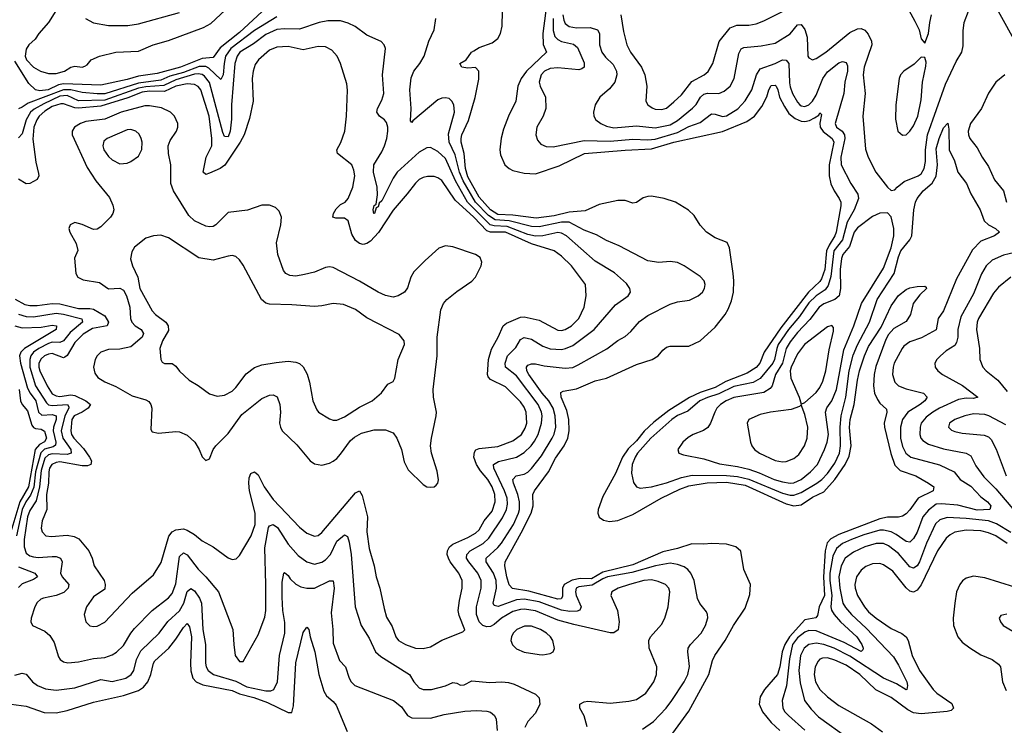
# Model space of a CAD drawing. Header units: inches. Extents: x 1173000 to 1307049, y 522583 to 678455.
# Tile 480 of 617: x 1234176 to 1239435, y 622698 to 626464. Entities that reach past the tile are written whole.
import ezdxf

# ---------------------------------------------------------------- set-up
doc = ezdxf.new("R2010")
doc.units = ezdxf.units.IN
doc.header["$MEASUREMENT"] = 0
doc.layers.add('B2632', color=7, linetype='Continuous')

msp = doc.modelspace()

# ---------------------------------------------------------------- linework, layer by layer
at = {"layer": 'B2632', "color": 5}
for points, elevation in [([(1236992.8, 626567.2), (1236969.8, 626390), (1236972.3, 626332.3), (1236989.3, 626290), (1236883.6, 626190), (1236853.9, 626150), (1236837.3, 626110), (1236826.4, 626030), (1236787.3, 625950), (1236760.2, 625879.8), (1236747.7, 625832.3), (1236740.1, 625770), (1236743.3, 625743.3), (1236767.3, 625690), (1236790, 625669.3), (1236810, 625659.3), (1236870, 625644.2), (1236930, 625641.7), (1237056.3, 625683.7), (1237191.8, 625750), (1237410, 625768.6), (1237550, 625775.4), (1237670, 625810.3), (1237930, 625867.2), (1238059.8, 625920.2), (1238100.5, 625950), (1238140.1, 626000.1), (1238167, 626053), (1238177.8, 626090), (1238190, 626112.8), (1238210, 626114.8), (1238215.9, 626110), (1238225.4, 626090), (1238234.7, 626050), (1238260, 626000), (1238284.2, 625964.2), (1238316.9, 625936.9), (1238350, 625922.2), (1238370, 625920.2), (1238394.1, 625925.9), (1238420.3, 625939.7), (1238444.7, 625955.3), (1238450, 625966.7), (1238458.4, 625958.4), (1238449, 625911), (1238451.2, 625890), (1238466.9, 625866.9), (1238515.3, 625830), (1238524, 625810), (1238499.6, 625690), (1238499.1, 625630), (1238508.1, 625588.1), (1238526, 625550), (1238553.1, 625510), (1238561, 625490), (1238562, 625470), (1238536.3, 625330), (1238529.7, 625310), (1238498.8, 625261.2), (1238485.4, 625230), (1238475.2, 625130), (1238458.6, 625081.4), (1238450, 625067.4), (1238389.3, 625010.7), (1238241, 624819), (1238152.6, 624690), (1238128.1, 624630), (1238110, 624607.7), (1238062.1, 624577.9), (1237947.4, 624532.6), (1237890, 624500.5), (1237810, 624474), (1237752.4, 624447.6), (1237642, 624378), (1237563.5, 624316.5), (1237511.4, 624268.6), (1237470, 624217.1), (1237425.8, 624174.2), (1237396.1, 624130), (1237357.6, 624042.4), (1237290, 623919.2), (1237266.1, 623850), (1237263.5, 623830), (1237270, 623808.4), (1237293.1, 623793.1), (1237326.3, 623786.3), (1237370, 623791.3), (1237450, 623822.8), (1237602.1, 623910), (1237701.6, 623958.4), (1237750, 623975.6), (1237848.4, 623991.6), (1237950, 623996.1), (1238050, 623980.5), (1238270, 623880.4), (1238310, 623868.6), (1238350, 623874.3), (1238410, 623915), (1238470, 623944.6), (1238530.3, 624009.7), (1238585, 624090), (1238605.1, 624134.9), (1238616.6, 624190), (1238608.1, 624288.1), (1238610.8, 624330), (1238632.8, 624410), (1238650, 624540.3), (1238661.5, 624590), (1238687.9, 624670), (1238710, 624719.8), (1238777.1, 624822.9), (1238830, 624936.3), (1238870, 624992.7), (1238910, 625024.6), (1238930, 625032.2), (1238970, 625039.3), (1239010, 625041), (1239017.3, 625037.3), (1239018.8, 625030), (1238984.2, 624995.8), (1238948.5, 624950), (1238932.8, 624890), (1238910, 624853.3), (1238843.9, 624816.1), (1238815.7, 624784.3), (1238802.1, 624757.9), (1238747.8, 624612.2), (1238738.7, 624570), (1238735.6, 624510), (1238742.1, 624470), (1238756.5, 624436.5), (1238770, 624416.5), (1238805.1, 624385.1), (1238806.6, 624370), (1238793.7, 624310), (1238795, 624290), (1238828, 624148), (1238850, 624086.5), (1238877.9, 624057.9), (1238961.3, 624030), (1239030.3, 623990), (1239058.5, 623970), (1239054.4, 623950), (1238975, 623910), (1238930, 623848), (1238910, 623826.3), (1238890, 623813.5), (1238870, 623809.2), (1238810, 623808.6), (1238770, 623800.5), (1238550, 623716.3), (1238507.4, 623692.6), (1238488.5, 623671.5), (1238477.1, 623630), (1238469.6, 623489.6), (1238474.5, 623390), (1238445.7, 623330), (1238436.7, 623283.3), (1238428.7, 623271.3), (1238370, 623260.1), (1238286.9, 623170), (1238262.9, 623130), (1238248.2, 623090), (1238236.1, 623010), (1238223.6, 622970), (1238153, 622890), (1238131.2, 622850), (1238126, 622810), (1238143.1, 622770), (1238190, 622713.5), (1238235, 622670)], 820), ([(1235495, 626530), (1235350, 626395.9), (1235246.6, 626313.4), (1235210, 626262), (1235150, 626256.9), (1235035.4, 626210), (1234910, 626176.1), (1234810, 626162.7), (1234750, 626144.5), (1234610, 626114.6), (1234410, 626122.5), (1234383.8, 626116.2), (1234327.7, 626090), (1234283.7, 626083.7), (1234259.8, 626090), (1234224.1, 626124.1), (1234150, 626243.4)], 820), ([(1234368.2, 626511.8), (1234330, 626449.8), (1234278.6, 626390), (1234259.5, 626360.5), (1234225, 626330), (1234210, 626306.6), (1234205.6, 626270), (1234211.7, 626250), (1234249.1, 626210), (1234287.3, 626190), (1234330, 626177.1), (1234370, 626177), (1234416, 626190), (1234450, 626210.8), (1234470, 626216), (1234510, 626211), (1234524.7, 626215.3), (1234537.2, 626222.8), (1234558, 626250), (1234602, 626270), (1234690, 626290.3), (1234810, 626296.4), (1234889.4, 626330), (1234970, 626353.6), (1235157.2, 626422.8), (1235196.9, 626443.1), (1235300.9, 626539.1)], 820), ([(1234527, 626470), (1234570, 626448.2), (1234650, 626432.3), (1234752.9, 626432.9), (1234810, 626441.7), (1235030, 626502.6)], 840), ([(1237650, 622637.1), (1237750, 622772.8), (1237856, 622970), (1237876.3, 623043.7), (1237887.9, 623070), (1237944.3, 623150), (1237989.1, 623230), (1238050, 623322.6), (1238075.7, 623395.7), (1238079.8, 623450), (1238043.9, 623530), (1238026.6, 623626.6), (1238001.2, 623650), (1237950, 623664.2), (1237870, 623668.2), (1237830, 623664), (1237766.2, 623666.2), (1237690, 623641.8), (1237610, 623624.5), (1237450, 623554), (1237290, 623515.1), (1237230, 623480.3), (1237170, 623481), (1237126.8, 623473.2), (1237083.8, 623450), (1237075.5, 623430), (1237075.3, 623384.7), (1237067.7, 623372.3), (1237050, 623370.4), (1236894.6, 623414.6), (1236807.4, 623427.4), (1236790, 623447.9), (1236777.1, 623490), (1236766.4, 623550), (1236768.4, 623570), (1236854.8, 623725.2), (1236907.5, 623830), (1236917.7, 623870), (1236916.4, 623930), (1236925, 623950), (1236999.5, 624050), (1237037, 624123), (1237084.1, 624190), (1237103.3, 624230), (1237110.7, 624270), (1237108.9, 624330), (1237097.4, 624377.4), (1237067.6, 624450), (1237065.9, 624474.1), (1237077.8, 624482.2), (1237150, 624493.8), (1237250, 624536.4), (1237310, 624550.8), (1237470, 624624.2), (1237554.3, 624650), (1237586.6, 624670), (1237610, 624700.2), (1237630, 624716.5), (1237650, 624721.6), (1237750, 624721.6), (1237810, 624750.3), (1237890, 624823.6), (1237943.1, 624890), (1237960.4, 624919.6), (1237977.3, 624962.7), (1237987.5, 625010), (1237990.5, 625069.5), (1237986.7, 625110), (1237966.3, 625246.3), (1237954.1, 625274.1), (1237890, 625299.6), (1237844.5, 625330), (1237810, 625366.6), (1237778.9, 625418.9), (1237747.7, 625447.7), (1237679.3, 625490), (1237618, 625510), (1237550, 625522.8), (1237530, 625521.3), (1237506.5, 625513.5), (1237470, 625488), (1237450, 625485.7), (1237410, 625499.1), (1237370, 625499.6), (1237270, 625477.6), (1237196.2, 625443.8), (1237110, 625437.5), (1237030, 625416.6), (1236934.9, 625405.1), (1236810, 625420.2), (1236730, 625424), (1236690, 625449.2), (1236630, 625517.1), (1236570, 625624.8), (1236556.5, 625670), (1236550, 625750), (1236534.5, 625810), (1236533.2, 625830), (1236538.1, 625850), (1236573.1, 625926.9), (1236608.6, 626048.6), (1236627.3, 626147.3), (1236628.6, 626188.6), (1236610, 626208.2), (1236570, 626205.6), (1236538, 626210), (1236526.6, 626230), (1236560.9, 626250), (1236589.4, 626290), (1236601.5, 626298.5), (1236630, 626314.9), (1236700, 626340), (1236730, 626364.4), (1236743.5, 626390), (1236753.5, 626430), (1236755.1, 626510)], 820), ([(1237077.3, 626490), (1237082.4, 626462.4), (1237090, 626444.6), (1237110, 626427.4), (1237150, 626421.3), (1237222.5, 626422.5), (1237262.3, 626410), (1237273.1, 626390), (1237272.3, 626330), (1237284.7, 626290), (1237304.2, 626264.2), (1237345.4, 626225.4), (1237363.8, 626190), (1237365.8, 626170), (1237354, 626130), (1237325.2, 626094.8), (1237274, 626050), (1237250.2, 626010), (1237240.8, 625970), (1237242.3, 625950), (1237253.7, 625930), (1237280.4, 625910), (1237310, 625896.3), (1237350, 625887.7), (1237470, 625897.1), (1237570, 625887.6), (1237650, 625903), (1237690, 625926), (1237768.6, 625991.4), (1237788.5, 626011.5), (1237811.2, 626050), (1237830, 626067.2), (1237850, 626071.5), (1237910, 626070.1), (1237938.1, 626081.9), (1237969.8, 626110), (1237991.2, 626150), (1238016.4, 626283.6), (1238030, 626308), (1238044, 626316), (1238135.5, 626324.5), (1238210, 626338.9), (1238290.6, 626389.4), (1238330, 626435.9), (1238350, 626438.2), (1238370, 626412.4), (1238381.9, 626370), (1238386, 626270), (1238390, 626260.5), (1238410, 626250.3), (1238430, 626257.3), (1238481.4, 626290), (1238610, 626395.5), (1238650, 626415.7), (1238670, 626417.4), (1238690, 626409), (1238707.2, 626387.2), (1238725, 626350), (1238726.3, 626330), (1238686.9, 626210), (1238680.9, 626170), (1238690.9, 626070), (1238679.7, 625950), (1238693.6, 625773.6), (1238707.2, 625730), (1238749.1, 625650), (1238810, 625570.4), (1238830, 625553), (1238850, 625555.5), (1238861.6, 625570), (1238900, 625600), (1238975.1, 625630), (1238990, 625640.9), (1239007.1, 625670), (1239013, 625707), (1239013.3, 625770), (1239024.6, 625850), (1239120.7, 626119.3), (1239178.3, 626241.7), (1239208.5, 626291.5), (1239214.8, 626325.2), (1239215, 626405), (1239220.5, 626450), (1239243, 626510)], 860), ([(1237386.7, 626490), (1237400.8, 626400.8), (1237418, 626330), (1237438.7, 626290), (1237496.6, 626210), (1237515.3, 626170), (1237524.5, 626110), (1237519.5, 626030), (1237530.4, 626010), (1237553.5, 625993.5), (1237570, 625986.9), (1237604.9, 625984.9), (1237630, 625991.4), (1237670, 626025), (1237710, 626063.8), (1237765.1, 626134.9), (1237831, 626170), (1237853.1, 626186.9), (1237878, 626230), (1237911.9, 626348.1), (1237970, 626420.2), (1238005.8, 626434.2), (1238070, 626435), (1238110, 626442.6), (1238150, 626457.6), (1238250, 626508.6)], 880), ([(1238913.9, 626533.9), (1238956.9, 626456.9), (1238979.3, 626410), (1238990, 626362), (1239010, 626338), (1239029.5, 626390.5), (1239036, 626450), (1239045.7, 626490)], 880), ([(1239402.6, 626510), (1239501.2, 626330)], 860), ([(1235550, 626480.1), (1235430, 626406.4), (1235303.8, 626310), (1235275.8, 626270), (1235267.2, 626230), (1235262.8, 626170), (1235250, 626144.8), (1235186.2, 626206.2), (1235170, 626214.4), (1235135, 626215), (1235050, 626182.8), (1234978.1, 626161.9), (1234930, 626141.1), (1234810, 626126), (1234630, 626069.2), (1234590, 626068), (1234510, 626075.5), (1234449.8, 626089.8), (1234409.8, 626090.2), (1234221.5, 626018.5), (1234190, 625997.3), (1234169, 625989)], 840), ([(1237206.6, 622690), (1237190, 622747.8), (1237166.9, 622790), (1237167, 622810), (1237190, 622823.7), (1237210, 622826), (1237330, 622816.2), (1237430, 622826.3), (1237470, 622835.6), (1237519.7, 622870), (1237562, 622930), (1237576.8, 622970), (1237578.5, 623010), (1237537.3, 623110), (1237535.4, 623150), (1237544.2, 623170), (1237603.3, 623236.7), (1237621.8, 623270), (1237639.6, 623330), (1237647.5, 623410), (1237642.8, 623430), (1237625.1, 623450), (1237585.7, 623465.7), (1237550, 623473.9), (1237510, 623470.3), (1237433.7, 623450), (1237373, 623430), (1237339.3, 623410), (1237332.7, 623390), (1237369.2, 623310), (1237378.3, 623250), (1237372, 623208), (1237348.6, 623191.4), (1237328.7, 623191.3), (1237135.2, 623235.2), (1237050, 623259.8), (1236930, 623308.9), (1236870, 623317.7), (1236850, 623316.9), (1236810, 623305.4), (1236748.9, 623270), (1236710, 623236.7), (1236690, 623226.2), (1236670, 623223.8), (1236650, 623230.6), (1236630, 623249.8), (1236616.4, 623290), (1236616.4, 623330), (1236641.3, 623430), (1236640.1, 623470), (1236623.2, 623510), (1236574, 623570), (1236562.7, 623590), (1236563.2, 623610), (1236581.9, 623630), (1236650.9, 623669.1), (1236682.3, 623697.7), (1236754.6, 623805.4), (1236775.6, 623850), (1236781, 623879), (1236779, 623910), (1236764.7, 623950), (1236707.6, 624070), (1236706.3, 624090), (1236733.3, 624106.7), (1236830, 624129.6), (1236870, 624153.7), (1236908.4, 624190), (1236925.8, 624214.2), (1236944.3, 624250), (1236963.5, 624310), (1236966, 624350), (1236962.4, 624370), (1236944.7, 624410), (1236830, 624563.1), (1236769.9, 624610), (1236768, 624630), (1236781.5, 624670), (1236826.2, 624713.8), (1236850, 624756.5), (1236870, 624768.1), (1236910, 624759.3), (1236970, 624722.2), (1237010, 624707.7), (1237070, 624704.6), (1237091.4, 624708.6), (1237130, 624725.9), (1237244.5, 624810), (1237357.3, 624942.7), (1237426, 624990), (1237438.9, 625010), (1237435.1, 625030), (1237416.4, 625056.4), (1237352.6, 625112.6), (1237250, 625174.5), (1237096.7, 625310), (1237070, 625324.7), (1237050, 625327.5), (1236970.3, 625309.7), (1236930, 625309.2), (1236890, 625318.4), (1236779.7, 625359.7), (1236710, 625363.1), (1236689.1, 625369.1), (1236567.3, 625490), (1236503.2, 625603.2), (1236450, 625723.7), (1236410, 625759.8), (1236370, 625782), (1236350, 625780.3), (1236310, 625757.1), (1236191.2, 625650), (1236170, 625618.2), (1236110, 625497.7), (1236095.8, 625484.2), (1236090, 625466), (1236080.5, 625459.5), (1236070.9, 625430), (1236067, 625430), (1236064, 625450), (1236070, 625471.8), (1236080.2, 625479.8), (1236086.9, 625530), (1236084.4, 625570), (1236066.1, 625650), (1236067.5, 625690), (1236110, 625758.2), (1236124.4, 625790), (1236136.7, 625830), (1236142.8, 625870), (1236142.5, 625890), (1236135.2, 625915.2), (1236124.4, 625930), (1236096.9, 625950), (1236084, 625970), (1236086.2, 625990), (1236110, 626034.9), (1236121.1, 626070), (1236114.1, 626170), (1236129.8, 626310), (1236123.1, 626330), (1236107.3, 626347.3), (1236030, 626381.2), (1235967.3, 626427.3), (1235930, 626446.3), (1235890, 626457.8), (1235821.2, 626458.8), (1235775.8, 626450), (1235670, 626413.7), (1235590, 626415.8), (1235550, 626410.9), (1235490, 626385), (1235424.1, 626335.9), (1235351.6, 626290), (1235337.2, 626270), (1235324.8, 626230), (1235307.9, 626010), (1235307, 625933), (1235299.6, 625870), (1235290, 625839.2), (1235270, 625839.8), (1235261.2, 625861.2), (1235189.5, 626129.5), (1235162.4, 626162.4), (1235150, 626171), (1235130, 626175.3), (1235110, 626173.8), (1235010, 626143.6), (1234946.5, 626113.5), (1234850, 626106.4), (1234810, 626098.2), (1234630, 626034.8), (1234490, 626030.4), (1234430, 626059.4), (1234390, 626056.4), (1234304.3, 626015.7), (1234253.7, 625986.3), (1234234.4, 625970), (1234210.8, 625930), (1234190, 625854.2), (1234170, 625832.8)], 860), ([(1237501.9, 622678.1), (1237561.6, 622718.4), (1237629.1, 622790), (1237659.5, 622830), (1237725, 622930), (1237743.8, 622970), (1237752.7, 623012.7), (1237744, 623090), (1237746.8, 623110), (1237759.2, 623130), (1237815.3, 623190), (1237838.7, 623230), (1237851.1, 623271.1), (1237849.7, 623290), (1237843.3, 623303.3), (1237808.9, 623348.9), (1237795.2, 623375.2), (1237778.4, 623470), (1237760.2, 623510), (1237743.8, 623530), (1237724.1, 623544.1), (1237690, 623556.9), (1237650, 623563.5), (1237571.6, 623550), (1237446.1, 623513.9), (1237315.8, 623490), (1237290, 623479.4), (1237234.3, 623445.7), (1237162.4, 623437.6), (1237148.8, 623430), (1237144.3, 623410), (1237148.6, 623390), (1237174.8, 623330), (1237167.4, 623312.6), (1237153.3, 623306.7), (1237114.3, 623305.7), (1237070, 623312.1), (1236950, 623356.4), (1236870, 623370.7), (1236830, 623368.4), (1236731.3, 623331.3), (1236710, 623337.7), (1236705.4, 623350), (1236721.9, 623430), (1236721.5, 623470), (1236706.8, 623510), (1236667.2, 623570), (1236667.4, 623590), (1236730, 623646.8), (1236750, 623670.7), (1236812.7, 623770), (1236840.4, 623830), (1236845.6, 623850), (1236845.7, 623890), (1236836.1, 623930), (1236812.7, 623990), (1236810.5, 624010), (1236827.3, 624030), (1236870, 624039.3), (1236890, 624048.4), (1236910, 624069.4), (1236963.5, 624136.5), (1237019.7, 624230), (1237030, 624251.6), (1237038.6, 624290), (1237036.7, 624350), (1237024.8, 624390), (1237001.2, 624430), (1236965.6, 624470), (1236895.2, 624570), (1236884.8, 624590), (1236882.3, 624610), (1236890, 624619.7), (1236910, 624627.2), (1236930, 624627.9), (1236977.5, 624617.5), (1237090, 624603.3), (1237130, 624608.4), (1237158.8, 624621.2), (1237311.8, 624708.2), (1237370, 624751.2), (1237410, 624773.4), (1237440.5, 624799.5), (1237486.8, 624853.2), (1237530, 624885.4), (1237650, 624946.4), (1237690, 624957.8), (1237753, 624967), (1237799.6, 624990), (1237822, 625010), (1237833.5, 625030), (1237836.4, 625050), (1237831.1, 625070), (1237810, 625093.5), (1237724.7, 625150), (1237690, 625167.7), (1237650, 625174.2), (1237590, 625168.4), (1237530, 625176.4), (1237377.1, 625257.1), (1237310, 625285.7), (1237256.3, 625316.3), (1237190, 625341.2), (1237110, 625383.4), (1237070, 625383.9), (1236950, 625359.4), (1236910, 625360.7), (1236790, 625389.8), (1236716.2, 625396.2), (1236679.5, 625419.5), (1236610.2, 625490.2), (1236543.8, 625603.7), (1236524.4, 625650), (1236502.3, 625742.3), (1236470.5, 625810), (1236465.8, 625854.2), (1236498.7, 625970), (1236494.1, 626010), (1236483.5, 626030), (1236470, 626042.7), (1236450, 626047.9), (1236430, 626045), (1236410, 626035.6), (1236275, 625925), (1236270, 625915.1), (1236263.7, 625923.7), (1236267, 625990), (1236260.2, 626090), (1236266.9, 626153.1), (1236281.6, 626190), (1236313.3, 626230), (1236336.8, 626270), (1236361.7, 626350), (1236389.6, 626410), (1236398, 626470)], 840), ([(1237024.6, 626470), (1237025.7, 626405.7), (1237034.6, 626374.6), (1237050, 626357.5), (1237070, 626347.4), (1237133, 626333), (1237155.6, 626315.6), (1237190, 626233), (1237190.2, 626210), (1237178.7, 626201.3), (1237162.7, 626197.3), (1237050, 626206.7), (1237010, 626203.9), (1236978.2, 626190), (1236961.4, 626170), (1236950.2, 626130), (1236955.2, 626110), (1236984.9, 626050), (1236985.6, 625990), (1236971.3, 625950), (1236937.7, 625890), (1236931.7, 625850), (1236940.7, 625820.7), (1236959.4, 625799.4), (1236987.1, 625787.1), (1237025.8, 625785.8), (1237190, 625819.7), (1237330, 625815.9), (1237450, 625825.6), (1237530, 625823.4), (1237570, 625827.2), (1237690, 625862.7), (1237750, 625893.5), (1237810, 625915.4), (1237870, 625961), (1237890, 625960.1), (1237930, 625947.7), (1237950, 625951.2), (1238012, 625988), (1238050, 626031), (1238086.8, 626090), (1238110.3, 626169.7), (1238130, 626202), (1238210, 626230.1), (1238250, 626249.5), (1238270, 626248.5), (1238283.1, 626230), (1238286.7, 626126.7), (1238290, 626105.7), (1238304.2, 626070), (1238330, 626023.9), (1238342.6, 626010), (1238350, 626003.8), (1238370, 626000.5), (1238390, 626009.5), (1238410.8, 626030), (1238430, 626061.4), (1238465.4, 626150), (1238490, 626186.4), (1238550, 626233), (1238570, 626241.6), (1238590, 626236.5), (1238597.7, 626217.7), (1238597.7, 626190), (1238582.7, 626130), (1238576.9, 626070), (1238531.2, 625910), (1238538.9, 625890), (1238568.4, 625868.4), (1238581.9, 625850), (1238583.4, 625830), (1238561.2, 625730), (1238563.8, 625690), (1238614.4, 625590), (1238652.9, 625532.9), (1238656.6, 625510), (1238633.5, 625450), (1238595.8, 625384.2), (1238569.8, 625290), (1238524.9, 625230), (1238507.2, 625092.8), (1238494.4, 625045.6), (1238477.9, 625022.1), (1238430, 624991.1), (1238390, 624952.6), (1238340.3, 624879.7), (1238282.5, 624810), (1238227.6, 624730), (1238218.8, 624710), (1238206.9, 624650), (1238197.5, 624630), (1238130, 624548.9), (1238093.2, 624526.8), (1237990, 624506), (1237910, 624466.5), (1237850, 624448.1), (1237808.5, 624430), (1237744.5, 624375.5), (1237690, 624351.7), (1237658.2, 624330), (1237547.3, 624230), (1237475.5, 624150), (1237462.7, 624130), (1237447.1, 624090), (1237444.3, 624044.3), (1237453.7, 623993.7), (1237470, 623970.3), (1237490, 623964.1), (1237550, 623971.2), (1237630, 623992.7), (1237710, 624021.5), (1237767.8, 624032.2), (1237951, 624031), (1238010, 624025.3), (1238070, 624012.2), (1238250, 623937.8), (1238290, 623927.2), (1238310, 623926.7), (1238350, 623939.9), (1238432.9, 623990), (1238459.2, 624010), (1238490, 624042.7), (1238530, 624097.8), (1238553.7, 624150), (1238559.7, 624190), (1238557.1, 624290), (1238562.7, 624350), (1238588.6, 624450), (1238605.6, 624590), (1238626.9, 624673.1), (1238651, 624729), (1238714.7, 624850), (1238755.2, 624970), (1238846.9, 625110), (1238870, 625198), (1238882.7, 625230), (1238929.9, 625290), (1238940.1, 625310), (1238951.9, 625450), (1238959.7, 625490), (1238968.5, 625510), (1239000.5, 625550), (1239048.4, 625591.6), (1239070.5, 625629.5), (1239078.2, 625690), (1239070, 625774), (1239086.4, 625830), (1239110, 625887.4), (1239132.6, 625912.6), (1239139, 625879), (1239140.2, 625770), (1239167.9, 625710), (1239186, 625650), (1239232.3, 625590), (1239255.2, 625535.2), (1239305.5, 625450), (1239326.3, 625390), (1239350.3, 625370), (1239387.4, 625350), (1239408.4, 625330), (1239381.7, 625310), (1239310, 625282.4), (1239264.5, 625235.5), (1239179.1, 625080.9), (1239110, 624909.8), (1239082, 624870), (1239071.1, 624808.9), (1238993.1, 624766.9), (1238930, 624744.2), (1238898.3, 624721.7), (1238888.3, 624710), (1238847.1, 624630), (1238840.1, 624610), (1238837, 624570), (1238849.4, 624530), (1238869.6, 624509.6), (1238910, 624493.5), (1239003.8, 624470), (1239023.2, 624450), (1239009.4, 624430), (1238984.4, 624410), (1238918.6, 624370), (1238890.1, 624329.9), (1238879.4, 624290), (1238880.5, 624230), (1238890, 624186.5), (1238908.5, 624150), (1238935.6, 624130), (1239087.7, 624087.7), (1239166, 624050), (1239198.4, 624010), (1239255, 623975), (1239310, 623917), (1239344.8, 623890), (1239361.9, 623870), (1239356.9, 623850), (1239290, 623846), (1239186.3, 623873.7), (1239099.2, 623880.8), (1239070, 623877.5), (1239030, 623846.4), (1238999.7, 623810), (1238970, 623729.1), (1238950, 623695.7), (1238930, 623675.3), (1238910, 623678.4), (1238857.2, 623717.2), (1238830.2, 623730.2), (1238790, 623739.1), (1238770, 623738.9), (1238684.9, 623715.1), (1238617.7, 623690), (1238570, 623668.4), (1238538.5, 623641.5), (1238519.1, 623600.9), (1238503.4, 623510), (1238503.1, 623470), (1238514, 623390), (1238508.8, 623330), (1238512.5, 623312.5), (1238525.3, 623290), (1238559.6, 623250), (1238646.3, 623170), (1238673.6, 623130), (1238680.9, 623110), (1238679.5, 623100.5), (1238670, 623092.3), (1238580.1, 623140.1), (1238430, 623202.7), (1238390, 623204.2), (1238370, 623195.3), (1238330, 623165.2), (1238303.8, 623130), (1238287.1, 623052.9), (1238271.8, 622908.2), (1238247.8, 622830), (1238252.4, 622790), (1238262.6, 622770), (1238281.2, 622750), (1238370, 622672.2)], 840), ([(1234152.2, 624972.2), (1234204, 624944), (1234230, 624938.8), (1234270, 624938.7), (1234350, 624948.5), (1234390, 624947.7), (1234490, 624922.7), (1234550, 624923.3), (1234570, 624919.2), (1234630, 624882.9), (1234649.7, 624850), (1234643.5, 624830), (1234564.6, 624815.4), (1234514.5, 624785.5), (1234470, 624740.5), (1234430, 624670.9), (1234417, 624663), (1234410, 624659.7), (1234350, 624682.7), (1234330, 624679.2), (1234308.4, 624670), (1234290, 624654.2), (1234277.6, 624630), (1234277.5, 624610), (1234283.8, 624590), (1234322.4, 624510), (1234350, 624467.8), (1234370, 624456.7), (1234390, 624453), (1234450, 624461.1), (1234470, 624458.3), (1234528.8, 624430), (1234554.4, 624410), (1234542, 624390), (1234510, 624369.1), (1234467.7, 624350), (1234454.8, 624330), (1234448.3, 624270), (1234452.8, 624250), (1234464.8, 624230), (1234516, 624176), (1234548.2, 624130), (1234558.8, 624110), (1234556.8, 624090), (1234537.8, 624082.2), (1234510, 624082.3), (1234390, 624103.6), (1234370, 624100.8), (1234348.1, 624090), (1234336.1, 624070), (1234331.5, 624050), (1234330.4, 623990), (1234318.8, 623930), (1234320.4, 623850), (1234296.1, 623790), (1234291, 623751), (1234295.8, 623730), (1234316.3, 623710), (1234346.6, 623706.6), (1234430, 623713.5), (1234466.2, 623706.2), (1234492.6, 623692.6), (1234544.8, 623630), (1234563.8, 623590), (1234573.8, 623550), (1234627.5, 623470), (1234633.4, 623450), (1234630, 623425.1), (1234570, 623383), (1234532, 623330), (1234521.1, 623290), (1234528.7, 623250), (1234550, 623228.8), (1234570, 623224.6), (1234590, 623226.3), (1234630, 623248.9), (1234776.6, 623403.4), (1234890, 623501.5), (1234932.2, 623567.8), (1234971.8, 623708.2), (1234989.5, 623730.5), (1235010, 623741), (1235050, 623747.3), (1235070, 623740.4), (1235110, 623716.6), (1235150, 623683), (1235210.1, 623650.1), (1235290, 623591.6), (1235310, 623583.6), (1235332.7, 623587.3), (1235350, 623604.4), (1235411.4, 623708.6), (1235432.8, 623770), (1235434.1, 623830), (1235403.7, 623950), (1235399, 623990), (1235401.9, 624018.1), (1235410, 624041.1), (1235430, 624050.3), (1235450, 624035.3), (1235481.9, 623970), (1235530, 623902.7), (1235670, 623755), (1235710, 623722.9), (1235750, 623706.8), (1235770, 623710.2), (1235790, 623727.1), (1235970, 623938.2), (1235990.2, 623950.2), (1236004.8, 623924.8), (1236032.9, 623810), (1236029.6, 623730), (1236041.8, 623641.8), (1236068.9, 623550), (1236079.8, 623490), (1236099.5, 623430), (1236121.7, 623321.7), (1236135.8, 623275.8), (1236164.5, 623224.5), (1236185, 623170), (1236199.1, 623150), (1236235.8, 623130), (1236290, 623110.1), (1236330, 623107.5), (1236370, 623116.6), (1236430, 623151.9), (1236543.1, 623196.9), (1236552.7, 623207.3), (1236523.5, 623283.5), (1236518.2, 623310), (1236524.4, 623364.4), (1236539.9, 623430), (1236539.2, 623470), (1236521.4, 623510), (1236475.6, 623570), (1236465.3, 623590), (1236459.7, 623610), (1236461.2, 623630), (1236471.2, 623650), (1236490, 623664.8), (1236570, 623699.5), (1236610, 623723.1), (1236630, 623741), (1236657.3, 623790), (1236698.9, 623841.1), (1236716.1, 623890), (1236713.6, 623930), (1236699.8, 623970), (1236675.6, 624010), (1236636.4, 624056.4), (1236615.4, 624090), (1236602.2, 624130), (1236604.2, 624155.8), (1236612.3, 624167.7), (1236630, 624176.3), (1236730, 624185.2), (1236810, 624215.5), (1236855.9, 624250), (1236876.4, 624283.6), (1236884.5, 624310), (1236881.5, 624370), (1236870, 624396.2), (1236850, 624424.1), (1236770, 624504.9), (1236690, 624543), (1236677.9, 624557.9), (1236673.7, 624570), (1236679.6, 624650), (1236695, 624705), (1236731.4, 624770), (1236758, 624830), (1236776.2, 624843.8), (1236850, 624877), (1236870, 624877.5), (1236950, 624860.9), (1237050, 624806.9), (1237070, 624805.9), (1237090, 624810.9), (1237122.2, 624830), (1237161.6, 624870), (1237190.6, 624930), (1237200.7, 624990), (1237197.6, 625050), (1237123.2, 625150), (1237070, 625202.7), (1237030.3, 625230.3), (1236910, 625268.4), (1236770, 625329.8), (1236690, 625329.8), (1236670, 625337.4), (1236600.9, 625410), (1236501.2, 625501.2), (1236430, 625606.5), (1236410, 625620.2), (1236390, 625626.6), (1236353.2, 625626.8), (1236330, 625621.1), (1236310, 625610.7), (1236290, 625592), (1236246.1, 625533.9), (1236170, 625447.9), (1236092, 625328), (1236050, 625282.9), (1236030.1, 625269.9), (1236010, 625264.5), (1235990, 625269.9), (1235970, 625285.2), (1235950, 625319.3), (1235930.4, 625390.4), (1235910, 625404), (1235865.3, 625405.3), (1235848.7, 625410), (1235852.2, 625430), (1235866, 625454), (1235890, 625477.3), (1235913.5, 625490), (1235929.8, 625510), (1235956, 625570), (1235965.3, 625630), (1235961.4, 625661.4), (1235950, 625689.5), (1235873.6, 625750), (1235869.7, 625770), (1235891.4, 625808.6), (1235912.3, 625870), (1235921, 625950), (1235927.6, 626087.6), (1235922.4, 626122.4), (1235889.8, 626230), (1235871.1, 626270), (1235842.3, 626302.3), (1235810, 626318.8), (1235770, 626321.6), (1235690, 626303.9), (1235610, 626320.8), (1235550, 626317.6), (1235510, 626301.4), (1235451.9, 626250), (1235434.2, 626225.8), (1235422.1, 626190), (1235416.8, 626150), (1235423.3, 626030), (1235403.9, 625936.1), (1235375, 625850), (1235354.4, 625810), (1235272.1, 625687.9), (1235247.2, 625670), (1235190, 625644.9), (1235170, 625638.7), (1235155.5, 625650), (1235171.9, 625730), (1235202.1, 625790), (1235202.4, 625830), (1235187.5, 625950), (1235143.1, 626090), (1235130, 626106.7), (1235110, 626117.6), (1235070, 626121.2), (1235010.8, 626110), (1234950, 626080.8), (1234870, 626082.1), (1234830, 626076.8), (1234753.1, 626046.9), (1234610, 626001.9), (1234490, 625991.8), (1234470, 625993.8), (1234410, 626015.9), (1234395.9, 626015.9), (1234350, 626001.5), (1234310, 625976.6), (1234280.1, 625950), (1234266.8, 625930), (1234251.8, 625890), (1234245.7, 625825.7), (1234263.1, 625703.1), (1234277.1, 625642.9), (1234278.5, 625630), (1234270, 625612), (1234230.9, 625589.1), (1234210, 625588.1), (1234170, 625613.5)], 880), ([(1239436.6, 626170), (1239389.5, 626130), (1239350, 626071.9), (1239312.6, 625990), (1239254.1, 625910), (1239241.6, 625870), (1239242.8, 625850), (1239251, 625830), (1239290, 625780.2), (1239316.5, 625730), (1239350, 625681.1), (1239381.3, 625610), (1239430.9, 625550.9), (1239446.9, 625490)], 860), ([(1239490, 625221.2), (1239430, 625207.5), (1239370, 625180.8), (1239337.6, 625150), (1239312.2, 625107.8), (1239270, 625001.5), (1239202.2, 624877.8), (1239186.2, 624810), (1239186, 624770), (1239179.3, 624740.7), (1239170, 624726), (1239123.6, 624696.4), (1239093.8, 624670), (1239074, 624650), (1239063.1, 624630), (1239065.7, 624610), (1239079.6, 624590), (1239104, 624570), (1239211.2, 624511.2), (1239293.7, 624450), (1239270, 624441.6), (1239230, 624444.1), (1239190, 624436.1), (1239088.6, 624391.4), (1239052.1, 624370), (1239016.8, 624343.2), (1238991.2, 624310), (1238984.8, 624290), (1238983.6, 624250), (1238989.5, 624230), (1238998.6, 624218.6), (1239030, 624197.7), (1239110, 624173.4), (1239230.9, 624150.9), (1239255.5, 624135.5), (1239282.3, 624082.3), (1239324.6, 624024.6), (1239390, 623960.8), (1239499.6, 623830)], 860), ([(1239469.6, 625090.4), (1239403, 625037), (1239376.2, 625003.8), (1239296.1, 624870), (1239288.9, 624848.9), (1239285.2, 624810), (1239302.5, 624710), (1239303.5, 624650), (1239319.2, 624610), (1239337.3, 624590), (1239399.3, 624539.3), (1239450, 624480.2)], 880), ([(1234170, 624892.1), (1234210, 624880.2), (1234250, 624878.2), (1234370, 624896.9), (1234410, 624891.6), (1234507.2, 624867.2), (1234511.4, 624850), (1234446.3, 624793.7), (1234410, 624749.9), (1234390, 624742), (1234350, 624742.2), (1234330, 624736.3), (1234278, 624710), (1234250, 624689.5), (1234235.6, 624670), (1234229.6, 624650), (1234230.4, 624610), (1234260.3, 624510), (1234318.5, 624418.5), (1234330, 624409.1), (1234350, 624405.4), (1234430.5, 624410.5), (1234438, 624398), (1234438.4, 624390), (1234417.8, 624350), (1234397.6, 624270), (1234407.1, 624230), (1234448.7, 624170), (1234450.1, 624150), (1234430, 624143.8), (1234350, 624146.3), (1234330, 624141.1), (1234310, 624123.1), (1234290, 624058.7), (1234282.7, 623970), (1234264.1, 623895.9), (1234230, 623843.8), (1234217.6, 623810), (1234199.9, 623690), (1234200.7, 623650), (1234210, 623617.1), (1234230, 623602.2), (1234250, 623596.4), (1234274, 623594), (1234350, 623599.6), (1234370, 623598.4), (1234394.3, 623590), (1234403.5, 623570), (1234394.3, 623510), (1234403.5, 623490), (1234438.5, 623450), (1234435.7, 623430), (1234412.6, 623407.4), (1234370, 623390.4), (1234302.7, 623377.3), (1234288.8, 623371.2), (1234270, 623354), (1234257.6, 623330), (1234238, 623270), (1234236.4, 623250), (1234244.9, 623230), (1234310, 623200.9), (1234336.9, 623176.9), (1234360.2, 623140.2), (1234383.6, 623063.6), (1234392.4, 623050), (1234410, 623037.4), (1234432.3, 623032.3), (1234490, 623036.1), (1234570, 623054.3), (1234630, 623059.3), (1234670, 623073.7), (1234692.3, 623087.7), (1234730, 623124.5), (1234769.2, 623190), (1234790, 623214.3), (1234884.2, 623310), (1234970, 623378), (1234990, 623401), (1235010, 623452.7), (1235030, 623599.5), (1235050, 623618), (1235070, 623607.9), (1235130, 623531), (1235170, 623491.1), (1235238, 623410), (1235314.7, 623210), (1235318.9, 623130), (1235327.6, 623070), (1235350, 623039.3), (1235370, 623039.1), (1235450, 623181.6), (1235485.1, 623274.9), (1235489.8, 623310.2), (1235490.4, 623450), (1235485.2, 623645.2), (1235505.7, 623754.3), (1235510, 623763.5), (1235530, 623769.5), (1235553, 623753), (1235610, 623664), (1235664.1, 623604.1), (1235710, 623570.1), (1235750, 623558.7), (1235790, 623568.8), (1235810, 623581.7), (1235835.3, 623610), (1235870, 623680.9), (1235910, 623715.2), (1235926.5, 623706.5), (1235936.2, 623676.2), (1235946.7, 623610), (1235967.6, 623330), (1235999.8, 623230), (1236042.5, 623162.5), (1236077, 623090), (1236105.1, 623065.1), (1236258.7, 622970), (1236280.7, 622930), (1236310, 622897.4), (1236330, 622888.5), (1236375.1, 622890), (1236450, 622908.8), (1236490, 622927.1), (1236510, 622923.1), (1236530, 622912.4), (1236550, 622913.7), (1236590, 622935.6), (1236686.7, 622926.7), (1236750.9, 622930.9), (1236786.5, 622926.5), (1236817, 622917), (1236930, 622864.9), (1236950, 622844.7), (1236953.7, 622810), (1236930, 622762.7), (1236890, 622717.6), (1236873.9, 622686.1)], 860), ([(1234150.6, 624830.6), (1234190, 624820.2), (1234290, 624823.5), (1234350, 624832.8), (1234372.6, 624830), (1234370.8, 624810), (1234201, 624710), (1234182.1, 624690), (1234174.8, 624670), (1234181.1, 624630), (1234218.2, 624498.2), (1234231.1, 624471.1), (1234261.8, 624430), (1234276.5, 624370), (1234293.7, 624353.7), (1234350, 624357.3), (1234371.6, 624350), (1234371.2, 624330), (1234357.2, 624290), (1234355.5, 624270), (1234369.8, 624210), (1234366.4, 624193.6), (1234355.1, 624184.9), (1234308.6, 624171.4), (1234288.5, 624151.5), (1234261.1, 624050), (1234250.9, 623969.1), (1234234.4, 623925.6), (1234208.4, 623890), (1234190, 623850.3), (1234159.6, 623710)], 840), ([(1234172.6, 624490), (1234179.7, 624430), (1234190, 624410.1), (1234217.3, 624377.3), (1234240.6, 624300.6), (1234250, 624287), (1234261.3, 624281.3), (1234290, 624278.1), (1234308.1, 624268.1), (1234319, 624230), (1234309.3, 624210.7), (1234282.5, 624197.5), (1234258.2, 624170), (1234223.6, 623970), (1234176.5, 623890), (1234128.8, 623730)], 820), ([(1239441.8, 624301.8), (1239352.1, 624350), (1239330, 624357.5), (1239270, 624360.5), (1239224.4, 624350), (1239170.3, 624330), (1239141.7, 624310), (1239136.5, 624290), (1239152.9, 624272.9), (1239170, 624265.9), (1239210, 624257.7), (1239326.9, 624246.9), (1239350, 624236.9), (1239364.2, 624224.2), (1239391.9, 624171.9), (1239444.8, 624030)], 880), ([(1239470, 623727.7), (1239393.2, 623773.2), (1239350, 623789.1), (1239230, 623802.2), (1239130, 623807.4), (1239090, 623795.3), (1239067.3, 623772.7), (1239018.3, 623670), (1238981.7, 623570), (1238970, 623549.2), (1238950, 623536.1), (1238930, 623544.7), (1238870, 623615.2), (1238816.6, 623656.6), (1238790, 623668.5), (1238750, 623667.8), (1238690, 623650.3), (1238630, 623622.8), (1238585.1, 623590), (1238563.2, 623550), (1238551, 623490), (1238555.8, 623430), (1238572.5, 623350), (1238586.5, 623326.5), (1238618.6, 623290), (1238696.8, 623216.8), (1238842.8, 623062.8), (1238870, 623018.9), (1238914.2, 622930), (1238918, 622910), (1238914, 622890), (1238910, 622887.8), (1238859, 622919), (1238790, 622949.5), (1238610, 623067.7), (1238526.4, 623110), (1238470, 623129.3), (1238430, 623136.5), (1238390.8, 623129.2), (1238365, 623110), (1238345.9, 623070), (1238337.9, 622990), (1238345, 622925), (1238368.1, 622830), (1238403.3, 622783.3), (1238442.7, 622742.7), (1238601.1, 622630)], 860), ([(1239450, 623668.7), (1239390, 623708.4), (1239350, 623725.9), (1239310, 623735.5), (1239230, 623739.1), (1239170, 623728.5), (1239144.6, 623715.4), (1239123.6, 623696.4), (1239078.2, 623630), (1238990, 623448.2), (1238970, 623418.7), (1238950, 623408.6), (1238930, 623414.2), (1238910, 623431.2), (1238839.9, 623519.9), (1238790, 623555), (1238770, 623562.5), (1238730, 623559.9), (1238694.9, 623545.1), (1238670, 623526.6), (1238644.4, 623490), (1238636.1, 623450), (1238637.6, 623430), (1238650.1, 623390), (1238688.1, 623330), (1238710, 623303.8), (1238750, 623270.1), (1238830, 623215.5), (1238887.8, 623187.8), (1238910.1, 623170.1), (1238921.6, 623150), (1238942.2, 623070), (1238981.6, 622990), (1239054, 622890), (1239074.7, 622870), (1239154.7, 622814.7), (1239163.8, 622790), (1239150, 622776.2), (1239128.5, 622771.5), (1238990, 622758.6), (1238950, 622764.4), (1238919.9, 622779.9), (1238830, 622846.6), (1238747.7, 622887.7), (1238663.7, 622970), (1238590, 623019.2), (1238530, 623046.4), (1238490, 623057.8), (1238464.1, 623055.9), (1238449.7, 623050.3), (1238439.9, 623040.1), (1238423.8, 623010), (1238419.9, 622970), (1238427, 622930), (1238449.1, 622889.1), (1238489.7, 622849.7), (1238550, 622804.6), (1238726.1, 622706.1), (1238783.8, 622663.8)], 880), ([(1234150, 622966.4), (1234190, 622976.1), (1234210, 622970.3), (1234244.9, 622930), (1234270.3, 622910), (1234313.5, 622893.5), (1234370, 622885.4), (1234470, 622897.9), (1234610, 622942.7), (1234670, 622932.7), (1234742.6, 622950), (1234771.1, 622968.9), (1234786.5, 622990), (1234799.9, 623050), (1234823.7, 623096.3), (1234920.2, 623190), (1234967.5, 623252.5), (1235030, 623309.5), (1235052.8, 623350), (1235070, 623412.2), (1235090, 623427.5), (1235110, 623415.8), (1235137.1, 623377.1), (1235147.6, 623350), (1235154.6, 623210), (1235167.5, 623130), (1235169.2, 623029.2), (1235171.3, 623010), (1235182.1, 622990), (1235211.3, 622970), (1235330, 622934.3), (1235390, 622903.7), (1235490, 622881.5), (1235517.6, 622882.4), (1235532.8, 622890), (1235552.8, 622930), (1235562.9, 623070), (1235592.3, 623190), (1235592.9, 623247.1), (1235581.1, 623310), (1235577.6, 623382.4), (1235578.7, 623461.3), (1235587.1, 623510), (1235590, 623514), (1235610, 623498), (1235620.5, 623480.5), (1235650.6, 623450.6), (1235677.5, 623437.5), (1235709.6, 623429.6), (1235750, 623430.1), (1235830, 623469.4), (1235850, 623468.7), (1235856.3, 623430), (1235838.9, 623298.9), (1235848.8, 623210), (1235850, 623136.4), (1235884.6, 623044.6), (1235916.1, 623010), (1235935.3, 622950), (1235945.9, 622930), (1235966.5, 622910), (1236172.7, 622830), (1236215.9, 622795.9), (1236247.9, 622750), (1236270, 622738.3), (1236370, 622735.8), (1236443.6, 622756.4), (1236554, 622774), (1236616.8, 622776.8), (1236670, 622773.7), (1236690, 622767.7), (1236712.6, 622750), (1236721.3, 622730), (1236725.8, 622670)], 840), ([(1234170, 623543.2), (1234257.1, 623510), (1234271.6, 623490), (1234250, 623475.5), (1234190, 623453.2), (1234170, 623434.1)], 840), ([(1239490, 623435.3), (1239330, 623484.9), (1239270, 623493.3), (1239230, 623483.1), (1239210.8, 623469.2), (1239196.5, 623450), (1239179, 623410), (1239169.5, 623350), (1239161.7, 623270), (1239163.9, 623230), (1239186.8, 623170), (1239210, 623142.3), (1239250, 623111.7), (1239310, 623075), (1239370.1, 623050.1), (1239403.6, 623023.6), (1239413.4, 623010), (1239424.8, 622930), (1239443.6, 622883.6)], 920), ([(1239448.8, 623291.2), (1239416.8, 623283.2), (1239406.8, 623270), (1239413.4, 623250), (1239427.7, 623230), (1239479.6, 623199.6)], 940), ([(1234130, 622810.2), (1234210, 622799.4), (1234306.4, 622766.4), (1234370, 622764.3), (1234430, 622777.5), (1234570, 622822), (1234730, 622856.4), (1234810, 622884.1), (1234837.7, 622902.3), (1234860.1, 622930), (1234876.9, 622970), (1234890.4, 623029.6), (1234898.3, 623041.7), (1234972.5, 623110), (1235010, 623157.3), (1235050, 623220.5), (1235070, 623241.2), (1235083.3, 623223.3), (1235094.4, 623170), (1235087.4, 623030), (1235089.5, 622989.5), (1235101.2, 622950), (1235118.5, 622930), (1235154, 622914), (1235310, 622884), (1235350, 622866.1), (1235426.8, 622846.8), (1235499.5, 622819.5), (1235610, 622767.1), (1235630, 622767), (1235638.9, 622801.1), (1235650, 623030.7), (1235690, 623193), (1235710, 623221.1), (1235720.3, 623210), (1235727.6, 623170), (1235751.6, 623090), (1235772.9, 622970), (1235799.6, 622879.6), (1235814.9, 622854.9), (1235850, 622825.4), (1235865.5, 622805.5), (1235925.5, 622665.5)], 820)]:
    msp.add_lwpolyline(points, dxfattribs=dict(at, elevation=elevation))
for points, elevation in [([(1238990, 626264), (1238953.8, 626226.2), (1238898, 626190), (1238880.4, 626170), (1238873.4, 626150), (1238854.4, 626010), (1238852.9, 625932.9), (1238865.3, 625870), (1238890, 625847), (1238910, 625850.4), (1238930, 625868.8), (1238950, 625897), (1238973, 625950), (1238990, 626036), (1238998, 626130), (1239015.8, 626215.8), (1239016.6, 626236.6), (1239010, 626262)], 880), ([(1234870, 626005), (1234845, 626005), (1234717.8, 625970), (1234630, 625932.9), (1234530, 625920.5), (1234500.9, 625910), (1234468.5, 625890), (1234456.1, 625870), (1234456.8, 625850), (1234535.9, 625675.9), (1234583.2, 625603.2), (1234655.3, 625515.3), (1234674.2, 625474.2), (1234678.5, 625450), (1234673.8, 625430), (1234660.2, 625410), (1234610, 625359.3), (1234590, 625346.8), (1234570, 625344.4), (1234510, 625371.3), (1234470, 625381.4), (1234444.9, 625370), (1234439.2, 625350), (1234444, 625330), (1234476.8, 625270), (1234487.4, 625232.6), (1234468.8, 625191.2), (1234476, 625110), (1234486.7, 625090), (1234515.2, 625075.2), (1234601.9, 625061.9), (1234650, 625028.4), (1234710, 625031.4), (1234730, 625020.3), (1234746.4, 624990), (1234765.1, 624930), (1234768, 624870), (1234775.2, 624850), (1234793.4, 624830), (1234825.4, 624810), (1234837.8, 624790), (1234830.1, 624770), (1234770, 624718.1), (1234710, 624705.7), (1234650, 624704.2), (1234610, 624689.8), (1234590.2, 624670), (1234579.2, 624650), (1234570.1, 624610), (1234576.7, 624576.7), (1234593.9, 624553.9), (1234630, 624530.8), (1234690, 624506.8), (1234776.8, 624456.8), (1234850, 624435.4), (1234865.9, 624425.9), (1234876.5, 624410), (1234882.2, 624390), (1234876.9, 624276.9), (1234883.5, 624263.5), (1234917.3, 624257.3), (1235010, 624266.7), (1235030, 624263.6), (1235070, 624246.9), (1235111.5, 624210), (1235134.9, 624170), (1235150, 624130.8), (1235170, 624110.8), (1235190, 624121), (1235209.6, 624170), (1235223.6, 624190), (1235290, 624255.8), (1235362.4, 624357.6), (1235470, 624442.6), (1235510, 624460.2), (1235530, 624462.7), (1235550.8, 624450.8), (1235565.9, 624410), (1235569.6, 624370), (1235564.1, 624310), (1235568.1, 624290), (1235578.6, 624270), (1235655.3, 624195.3), (1235726.9, 624110), (1235750, 624093.6), (1235790, 624087.3), (1235830, 624097.3), (1235850, 624108), (1235870, 624122.2), (1235890, 624145.4), (1235942.5, 624217.5), (1235963.9, 624236.1), (1236001.9, 624258.1), (1236070, 624275.4), (1236130, 624274.9), (1236170, 624258.9), (1236190, 624230.4), (1236215.1, 624170), (1236230, 624104.9), (1236250, 624062), (1236330, 623983), (1236350, 623970.4), (1236370, 623968.2), (1236390, 623970.6), (1236400.5, 623979.5), (1236409.6, 623990.4), (1236411.9, 624008.1), (1236405.3, 624054.7), (1236374.8, 624150), (1236369.8, 624190), (1236374.5, 624230), (1236400.8, 624350), (1236402, 624370), (1236386.2, 624450), (1236383.7, 624490), (1236406, 624670), (1236405.9, 624770), (1236425, 624915), (1236438.9, 624950), (1236456.8, 624970), (1236510, 625014.2), (1236590, 625068), (1236611, 625090), (1236641.3, 625150), (1236643.6, 625170), (1236635.2, 625195.2), (1236610, 625211.3), (1236490, 625252.1), (1236450, 625256.4), (1236415.3, 625244.7), (1236341, 625179), (1236281.8, 625118.2), (1236264.6, 625090), (1236246.6, 625033.4), (1236230.3, 625010), (1236197.1, 624990), (1236170, 624983.7), (1236130, 624992.1), (1236090, 625009.1), (1235990, 625068.6), (1235850, 625142), (1235830, 625145), (1235810, 625141.5), (1235750, 625116.5), (1235696.4, 625103.6), (1235650, 625095.9), (1235618.2, 625098.2), (1235597.6, 625110), (1235585.8, 625125.8), (1235555, 625210), (1235547.7, 625272.3), (1235570.8, 625370), (1235573.5, 625410), (1235562, 625442), (1235542, 625462), (1235510, 625473.7), (1235470, 625473.3), (1235392.8, 625447.2), (1235290, 625434.3), (1235223.6, 625370), (1235210, 625360.6), (1235190, 625358.1), (1235170, 625362.5), (1235110, 625389.9), (1235078.7, 625418.7), (1234998.2, 625550), (1234983.7, 625590), (1234983.8, 625690), (1234971.5, 625750), (1234968.7, 625790), (1234980, 625820), (1235013.6, 625870), (1235019.8, 625890), (1235019.8, 625910), (1235002.5, 625950), (1234981.4, 625970), (1234933.1, 625993.1)], 920), ([(1234770, 625878), (1234750, 625876.4), (1234644, 625830), (1234624.7, 625815.3), (1234619.6, 625790), (1234625.5, 625770), (1234650, 625733.4), (1234670, 625715.6), (1234710, 625694.6), (1234750, 625698), (1234770, 625707), (1234810, 625736.4), (1234828.6, 625771.4), (1234830.8, 625810), (1234825.4, 625830), (1234813.9, 625853.9), (1234797, 625870)], 940), ([(1238810, 625433.6), (1238770, 625431.9), (1238730, 625414.2), (1238650, 625352.9), (1238632.3, 625330), (1238607.1, 625252.9), (1238571.4, 625210), (1238564.5, 625190), (1238557.6, 625130), (1238560.3, 625030), (1238551.9, 624990), (1238530.1, 624969.9), (1238470, 624947.3), (1238445.6, 624930), (1238396.5, 624863.5), (1238330, 624793.8), (1238290, 624744.3), (1238269.8, 624710), (1238249.1, 624630), (1238213.4, 624570), (1238194.1, 624510), (1238184.2, 624495.8), (1238150, 624474.2), (1237990, 624446.8), (1237949.4, 624430), (1237918.4, 624410), (1237899.1, 624390), (1237888.1, 624370), (1237865.4, 624310), (1237851.7, 624288.3), (1237828.4, 624271.6), (1237772.4, 624250), (1237746.2, 624233.8), (1237717, 624210), (1237690.6, 624170), (1237696, 624150), (1237721.1, 624141.1), (1237830, 624120.1), (1237912.9, 624092.9), (1238010, 624079.2), (1238070, 624064.5), (1238126.1, 624046.1), (1238205.4, 624010), (1238250, 623997.2), (1238290, 623990.5), (1238310, 623991.8), (1238350, 624009.7), (1238398.9, 624050), (1238437.3, 624090), (1238474.5, 624170), (1238488.9, 624210), (1238495.4, 624250), (1238479.9, 624370), (1238486.9, 624393.1), (1238513.1, 624430), (1238538.7, 624490), (1238577.5, 624702.5), (1238631, 624830), (1238672.7, 624950), (1238790, 625138.4), (1238830, 625246.5), (1238844.4, 625310), (1238843.9, 625350), (1238830, 625412.3)], 860), ([(1234930, 625314.8), (1234890, 625311.2), (1234850, 625298), (1234789.4, 625250.6), (1234775.2, 625224.8), (1234767.2, 625187.2), (1234778, 625150), (1234806.7, 625090), (1234816.9, 625030), (1234882.7, 624910), (1234902.2, 624890), (1234955.8, 624850), (1234969.4, 624830), (1234970, 624805.1), (1234938, 624750), (1234924.5, 624710), (1234930.3, 624650.3), (1234936.4, 624636.4), (1234950, 624628.8), (1234990, 624628.9), (1235010, 624614.9), (1235030, 624588.9), (1235080.7, 624540.7), (1235130, 624511.8), (1235190, 624466.7), (1235230, 624454.9), (1235270, 624460.2), (1235310, 624481.3), (1235330, 624500.2), (1235385.6, 624574.4), (1235430, 624608.2), (1235470, 624621.2), (1235545.6, 624634.4), (1235610, 624640.7), (1235650, 624636.9), (1235670, 624628.9), (1235690, 624611.8), (1235711.7, 624571.7), (1235723.9, 624530), (1235742.4, 624430), (1235762.2, 624382.2), (1235772.4, 624370), (1235830, 624334), (1235850, 624326.5), (1235870, 624326.6), (1235910, 624344.4), (1235990, 624396), (1236058.5, 624430), (1236107.8, 624472.2), (1236141.3, 624518.7), (1236170, 624533.4), (1236178.9, 624550), (1236197.6, 624650), (1236231.6, 624730), (1236229.6, 624750), (1236203.1, 624783.1), (1236030, 624873.6), (1235970, 624917.8), (1235904.5, 624944.5), (1235850, 624949.8), (1235790, 624936.1), (1235750, 624932.8), (1235630, 624942.8), (1235510, 624946.6), (1235490, 624951.3), (1235468.3, 624970), (1235370, 625154.5), (1235350, 625182.9), (1235330, 625199.7), (1235310, 625204.7), (1235290, 625202.6), (1235210, 625179.8), (1235132.8, 625192.8), (1234970, 625299.8)], 940), ([(1238512.6, 624832.6), (1238490, 624824.4), (1238368.1, 624730), (1238330, 624679.8), (1238296.9, 624610), (1238290.6, 624590), (1238294.8, 624550), (1238339.6, 624450), (1238350, 624412), (1238370, 624420.5), (1238430, 624474.5), (1238450, 624500.7), (1238465.6, 624534.4), (1238481.3, 624590), (1238498.7, 624701.3), (1238522.4, 624802.4), (1238522, 624822)], 880), ([(1238350, 624409), (1238339.9, 624400.1), (1238295.9, 624384.1), (1238186, 624370), (1238130, 624357.7), (1238070.4, 624330), (1238061.1, 624310), (1238079.5, 624210), (1238086.4, 624190), (1238100.4, 624170), (1238126.7, 624150), (1238210, 624111.8), (1238250, 624104), (1238270, 624105.9), (1238310, 624121.7), (1238336.8, 624143.2), (1238367.6, 624190), (1238381.6, 624230), (1238386, 624290), (1238370, 624357.2)], 880), ([(1236872.9, 623227.1), (1236831.7, 623210), (1236811.4, 623190), (1236801.8, 623170), (1236799, 623150), (1236807.2, 623127.2), (1236830, 623106), (1236870, 623089.2), (1236950, 623076.5), (1236970, 623074), (1237010, 623081.6), (1237025.2, 623090), (1237031.8, 623108.2), (1237023, 623150), (1237011, 623170), (1236989.7, 623190), (1236956.9, 623210), (1236910, 623226.4)], 880)]:
    msp.add_lwpolyline(points, close=True, dxfattribs=dict(at, elevation=elevation))

doc.saveas('drawing.dxf')
